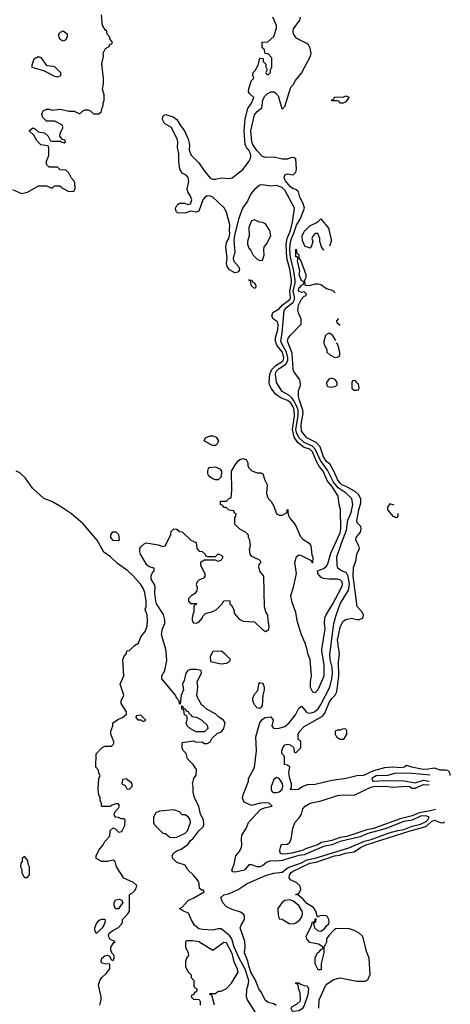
# Model space of a CAD drawing. Header units: inches. Extents: x 1793389 to 1900389, y 320802 to 470796.
# Tile 704 of 752: x 1892317 to 1895424, y 417437 to 424552. Entities that reach past the tile are written whole.
import ezdxf

# ---------------------------------------------------------------- set-up
doc = ezdxf.new("R2010")
doc.units = ezdxf.units.IN
doc.header["$MEASUREMENT"] = 0
doc.layers.add('B8491', color=7, linetype='Continuous')
doc.layers.add('B8492', color=7, linetype='Continuous')

msp = doc.modelspace()

# ---------------------------------------------------------------- linework, layer by layer
at = {"layer": 'B8491', "color": 2}
for points, elevation in [([(1892895.3, 417430), (1892905.2, 417470), (1892905.2, 417490), (1892884.7, 417575.3), (1892895.3, 417610), (1892909.1, 417630.9), (1892940.4, 417659.6), (1892967.3, 417692.7), (1892966, 417726), (1892931.6, 417728.4), (1892910, 417735.3), (1892904.5, 417750), (1892909.5, 417770), (1892930, 417786.8), (1892951.1, 417791.1), (1892964.7, 417784.7), (1892978, 417758), (1892990, 417754), (1892998, 417770), (1892998, 417790), (1892983.1, 417803.1), (1892974, 417830), (1892974, 417850), (1892996.4, 417883.6), (1893006, 417890), (1892970, 417906), (1892958, 417930), (1892962, 417950), (1892989.1, 417970.9), (1893028.4, 417991.6), (1893050, 418014), (1893058, 418030), (1893058, 418050), (1893098, 418090), (1893108, 418110), (1893108.4, 418231.6), (1893130, 418242), (1893150, 418262), (1893162, 418290), (1893159, 418299), (1893138, 418318), (1893068.9, 418348.9), (1893015.3, 418430), (1893006, 418470), (1892990, 418478), (1892950, 418468), (1892910, 418468), (1892868, 418490), (1892868.7, 418510), (1892888, 418550), (1892918, 418590), (1892930, 418614), (1892967.3, 418652.7), (1892970, 418694), (1892990, 418712), (1893010, 418702), (1893030, 418682), (1893053.6, 418686.4), (1893075.3, 418730), (1893078, 418770), (1893070, 418778), (1893050, 418778), (1893030, 418788), (1893008.4, 418788.4), (1893000.4, 418800.4), (1892998, 418810), (1893007.3, 418832.7), (1893030, 418854), (1893038, 418870), (1893030, 418886), (1893010, 418886), (1892983.6, 418876.4), (1892970, 418866), (1892910, 418866), (1892908, 418870), (1892907.3, 418887.3), (1892898, 418910), (1892898, 418930), (1892888, 418950), (1892882, 418990), (1892888, 419070), (1892898, 419090), (1892888.4, 419108.4), (1892886, 419130), (1892866, 419150), (1892867.3, 419247.3), (1892908.4, 419291.6), (1892930, 419302), (1892978, 419302), (1892990, 419314), (1892998, 419330), (1892975.3, 419390), (1892975.3, 419410), (1892988, 419450), (1892988, 419470), (1893030, 419498), (1893058, 419510), (1893087.3, 419532.7), (1893088, 419550), (1893048.4, 419611.6), (1893048, 419630), (1893068, 419670), (1893042, 419750), (1893068.4, 419811.6), (1893062, 419930), (1893070, 419954), (1893087.3, 419972.7), (1893088.9, 419991.1), (1893110, 419994), (1893116, 420000)], 226), ([(1894022, 417370), (1893961.2, 417470), (1893954, 417490), (1893954.6, 417545.4), (1893965.6, 417574.4), (1893971.2, 417610), (1893942.9, 417690), (1893900.3, 417770), (1893865, 417850), (1893846.8, 417910), (1893830, 417935.1), (1893770, 417982.9), (1893750, 417983.7), (1893710, 417972.7), (1893636.5, 417976.5), (1893610, 417982.7), (1893577.2, 418010), (1893553.2, 418050), (1893535.1, 418095.1), (1893498, 418110), (1893469.2, 418129.2), (1893490, 418138), (1893532.9, 418187.1), (1893574.3, 418205.7), (1893648, 418250), (1893642, 418262), (1893630, 418262), (1893614.6, 418274.6), (1893612.3, 418310), (1893603.7, 418330), (1893571.1, 418371.1), (1893530, 418409.2), (1893510, 418442), (1893450, 418460.9), (1893420.9, 418490), (1893418, 418510), (1893430, 418530.7), (1893450, 418546.8), (1893480.9, 418559.1), (1893529.2, 418590.8), (1893550, 418622), (1893566, 418634), (1893609.2, 418690), (1893639.5, 418720.5), (1893646, 418734), (1893642.7, 418770), (1893622, 418810), (1893609.6, 418869.6), (1893579, 418930), (1893568.7, 418970), (1893568.7, 419010), (1893564, 419030), (1893574, 419070), (1893590, 419094), (1893593.2, 419133.2), (1893569.1, 419169.1), (1893528.7, 419210), (1893518, 419250), (1893498, 419270), (1893490, 419286), (1893488, 419330), (1893570, 419342), (1893590, 419332), (1893630, 419334), (1893650, 419322), (1893670, 419322), (1893690, 419334), (1893703.1, 419356.9), (1893744, 419396), (1893772.9, 419407.1), (1893788.7, 419430), (1893799, 419470), (1893788, 419490), (1893752.9, 419512.9), (1893730, 419535.3), (1893668.4, 419568.4), (1893646, 419590), (1893630, 419598), (1893602, 419650), (1893595.3, 419670), (1893602, 419730), (1893598, 419770), (1893628, 419830), (1893626, 419850), (1893590, 419857.2), (1893550, 419857.2), (1893530, 419848.7), (1893516, 419830), (1893503.5, 419776.5), (1893491.3, 419750), (1893498, 419710), (1893482, 419670), (1893474, 419606), (1893468.9, 419608.9), (1893468, 419630), (1893450, 419648), (1893442, 419670), (1893342.7, 419790), (1893342.7, 419810), (1893364, 419850), (1893378, 419922), (1893374, 419990), (1893371.2, 420000)], 222), ([(1894167.9, 417427.9), (1894150, 417440.5), (1894110, 417449.7), (1894088.2, 417468.2), (1894062.6, 417522.6), (1894042, 417550), (1894016.1, 417616.1), (1893985, 417670), (1893970, 417715.3), (1893964.2, 417750), (1893938.4, 417810), (1893943.7, 417850), (1893940.7, 417890), (1893908, 417990), (1893914, 418010), (1893939.5, 418050), (1893938, 418078), (1893929, 418090), (1893910, 418102.7), (1893850, 418121.2), (1893810, 418141.2), (1893782.9, 418170), (1893769.3, 418210), (1893790, 418227.3), (1893830, 418238), (1893893.6, 418266.4), (1893957.2, 418310), (1894097, 418370), (1894150, 418385.6), (1894210, 418391.4), (1894253.8, 418426.2), (1894350, 418459.4), (1894390, 418481.4), (1894450, 418493.6), (1894692.3, 418567.7), (1894804.9, 418615.1), (1894852.8, 418627.2), (1894984.1, 418675.9), (1895046.6, 418693.4), (1895090, 418700.1), (1895150, 418723.7), (1895210, 418739.1), (1895250, 418759.3), (1895261.6, 418770), (1895271.6, 418790), (1895250, 418800.3), (1895210, 418797), (1895150, 418767.7), (1895090, 418758), (1894954.3, 418705.7), (1894830, 418671.2), (1894772.7, 418647.3), (1894630, 418613.6), (1894570, 418589.8), (1894510, 418576.5), (1894370, 418518.2), (1894330, 418511.9), (1894210, 418476.5), (1894170, 418471.7), (1894126, 418474), (1894098.2, 418461.8), (1894070, 418437.3), (1894050.2, 418429.8), (1894030, 418431.1), (1893990, 418445.1), (1893970, 418446), (1893942, 418410), (1893930, 418404.4), (1893872.3, 418392.3), (1893854, 418394), (1893846.8, 418406.8), (1893864, 418450), (1893876, 418510), (1893900.1, 418539.9), (1893917, 418570), (1893920.9, 418590), (1893917.2, 418630), (1893920.2, 418659.8), (1893952.1, 418707.9), (1893969, 418751), (1894054.8, 418845.2), (1894082.7, 418857.3), (1894139, 418870), (1894118, 418890), (1894087.1, 418892.9), (1894054, 418890), (1893990, 418873.2), (1893937.2, 418897.2), (1893925.6, 418925.6), (1893929.2, 418950), (1893968.7, 419050), (1893969, 419070), (1894012.3, 419147.7), (1894025.2, 419270), (1894020.9, 419370), (1894050, 419472), (1894070, 419498), (1894089.3, 419510.7), (1894130, 419513.4), (1894146.8, 419490), (1894136, 419450), (1894141.4, 419441.4), (1894151, 419431), (1894190, 419433), (1894230, 419444.9), (1894260.7, 419470), (1894306.6, 419530), (1894330, 419578), (1894350, 419591), (1894390, 419546), (1894410, 419540.3), (1894443.7, 419550), (1894470, 419572.7), (1894490, 419603.8), (1894553.7, 419730), (1894569.8, 419790), (1894574.6, 419830), (1894571.4, 419871.4), (1894556.8, 419930), (1894554.5, 419970), (1894558.5, 420000)], 218), ([(1895424.1, 419091.1), (1895422.4, 419102.4), (1895416.6, 419116.6), (1895405.7, 419125.7), (1895390, 419129.8), (1895350, 419128.7), (1895310, 419143.5), (1895250, 419132.8), (1895215.8, 419135.8), (1895146, 419150), (1895110, 419162), (1895092, 419150), (1895070, 419146), (1895010, 419149.7), (1894950, 419145.2), (1894870, 419123.1), (1894798, 419090), (1894750, 419087.3), (1894672, 419070), (1894570, 419054.5), (1894450, 419025.1), (1894390, 419022.7), (1894353, 419007), (1894329.3, 418989.3), (1894306, 418986), (1894269.3, 418989.3), (1894278, 419002), (1894279, 419030), (1894265.1, 419070), (1894259.3, 419110), (1894266, 419150), (1894250, 419166), (1894228, 419170), (1894227.3, 419227.3), (1894208.7, 419250), (1894208.7, 419270), (1894215.3, 419290), (1894230, 419311), (1894250, 419316), (1894271.6, 419311.6), (1894294, 419290), (1894298, 419258), (1894310, 419254), (1894346, 419290), (1894346, 419330), (1894342, 419342), (1894326, 419350), (1894326, 419390), (1894338, 419410), (1894370, 419444.7), (1894500.7, 419519.3), (1894519.1, 419540.9), (1894550, 419617.3), (1894570, 419647.3), (1894593.2, 419670), (1894605.4, 419694.6), (1894620.5, 419810), (1894617.2, 419910), (1894623.7, 419970), (1894619.5, 420000)], 214), ([(1894388, 420000), (1894394.4, 419974.4), (1894411.3, 419930), (1894420.5, 419810), (1894413.7, 419766.3), (1894414, 419730), (1894430, 419696), (1894450, 419691), (1894470, 419711), (1894514, 419810), (1894514, 419890), (1894496.2, 419990), (1894497.7, 420000)], 222), ([(1895030, 419107.1), (1894970, 419089.6), (1894890, 419088.2), (1894858.4, 419070), (1894864.7, 419050), (1894869.3, 419049.3), (1894950, 419053.7), (1895091.1, 419051.1), (1895170, 419037.8), (1895230, 419056.2), (1895270, 419050.3), (1895270.6, 419050.3)], 218), ([(1895278.9, 419093), (1895150, 419105.2), (1895030, 419107.1)], 218), ([(1895316.4, 418844.4), (1895270, 418832.9), (1895198.7, 418821.3), (1895150, 418798.4), (1895062.5, 418777.4), (1894870, 418707.9), (1894822.1, 418697.9), (1894677.3, 418650), (1894630, 418642.5), (1894570, 418621.4), (1894494.2, 418605.8), (1894464.9, 418590), (1894379.1, 418560.9), (1894362, 418550), (1894281, 418530), (1894230, 418522.4), (1894204.7, 418524.7), (1894197.2, 418530), (1894193.2, 418550), (1894200.2, 418579.8), (1894208.9, 418591.1), (1894250, 418594), (1894266, 418610), (1894276, 418630), (1894287.6, 418710), (1894305.8, 418754.2), (1894334.2, 418785.8), (1894349.2, 418810), (1894359.3, 418850), (1894376, 418870), (1894413.2, 418890), (1894492.7, 418907.3), (1894610, 418947), (1894651.7, 418951.7), (1894730, 418947.7), (1894850, 419007.2), (1894870, 419012.1), (1894953.3, 419013.3), (1895010, 419007.3), (1895110, 419013.8), (1895130.8, 419010), (1895150, 418999.3), (1895170, 418998.7), (1895230, 419026), (1895270.6, 419023.3)], 214), ([(1894476, 417410), (1894477.2, 417470), (1894523.7, 417570), (1894534.9, 417585.1), (1894583.3, 417616.7), (1894630, 417628.2), (1894750, 417603.8), (1894810, 417604.4), (1894830, 417614), (1894846.5, 417653.5), (1894838.5, 417770), (1894819.5, 417819.5), (1894798.5, 417910), (1894790, 417929.4), (1894766.6, 417950), (1894730.9, 417970.9), (1894690, 417985.6), (1894598, 417982), (1894585.4, 417974.6), (1894546.4, 417933.6), (1894531.3, 417910), (1894530, 417886), (1894511.6, 417848.4), (1894511, 417810), (1894491.1, 417731.1), (1894491.1, 417688.9), (1894490, 417686), (1894470, 417686), (1894449, 417730), (1894450, 417774), (1894465.2, 417810), (1894480.2, 417819.8), (1894490, 417834), (1894502, 417838), (1894506, 417850), (1894472.3, 417872.3), (1894410, 417884), (1894388.7, 417910), (1894384, 417930), (1894420.2, 417999.8), (1894430, 418032), (1894446, 418034), (1894450, 418054), (1894454, 418054), (1894451.6, 418031.6), (1894438, 418022), (1894444.7, 417990), (1894464.7, 417970), (1894490, 417964.9), (1894517.5, 417982.5), (1894530, 418004.7), (1894544, 418016), (1894549.1, 418030.9), (1894546.6, 418050), (1894538, 418070), (1894530, 418077), (1894500.5, 418079.5), (1894483.5, 418076.5), (1894466, 418066), (1894452.7, 418110), (1894437.5, 418137.5), (1894390, 418166.3), (1894358.8, 418198.8), (1894325.1, 418225.1), (1894306, 418230), (1894330, 418238.8), (1894339.3, 418250), (1894345.1, 418270), (1894340.7, 418290), (1894315.8, 418315.8), (1894270, 418336), (1894260.7, 418350), (1894264.7, 418370), (1894275.1, 418390), (1894290, 418399.5), (1894410, 418456.3), (1894455.3, 418464.7), (1894589.4, 418510), (1894624.9, 418515.1), (1894669, 418530), (1894730, 418538.7), (1894776.3, 418570), (1894817.6, 418590), (1895134.5, 418690), (1895240.9, 418719.1), (1895254.2, 418725.8), (1895290, 418759.7), (1895310, 418768.1), (1895350, 418751.3), (1895371, 418749), (1895383.4, 418755.8)], 214), ([(1893722, 417430), (1893702, 417502), (1893686, 417510), (1893690, 417514), (1893730, 417514), (1893748, 417532), (1893770, 417532), (1893810, 417551.3), (1893844, 417590), (1893892.7, 417670), (1893889.2, 417690), (1893864.4, 417744.4), (1893850, 417805.2), (1893810, 417881.2), (1893790, 417884), (1893710, 417826), (1893610, 417889.4), (1893563.5, 417896.5), (1893523.6, 417896.4), (1893514, 417890), (1893514, 417850), (1893532, 417810), (1893534, 417790), (1893523.6, 417776.4), (1893514, 417750), (1893514, 417710), (1893530, 417674), (1893554, 417650), (1893554, 417630), (1893574, 417610), (1893574, 417570), (1893578, 417558), (1893594, 417550), (1893592.7, 417527.3), (1893578, 417522), (1893572.7, 417507.3), (1893558, 417502), (1893554, 417490), (1893570, 417474), (1893612.7, 417472.7), (1893618, 417458), (1893618, 417430)], 226)]:
    msp.add_lwpolyline(points, dxfattribs=dict(at, elevation=elevation))
for points, elevation in [([(1893770, 419988), (1893710, 419986), (1893692, 419950), (1893694, 419914), (1893770, 419898), (1893810, 419902), (1893830, 419914), (1893838, 419930), (1893798, 419970)], 222), ([(1894050, 419574), (1894030, 419579), (1894010, 419602), (1893999.5, 419630), (1893998, 419650), (1894010, 419678), (1894034, 419706), (1894042, 419750), (1894050, 419762), (1894070, 419758), (1894074.8, 419750), (1894081, 419730), (1894081, 419710), (1894070.8, 419670), (1894067.1, 419592.9)], 218), ([(1893590, 419406), (1893550, 419428), (1893526, 419450), (1893518, 419470), (1893526, 419490), (1893526, 419510), (1893522, 419522), (1893506, 419530), (1893502, 419562), (1893486, 419570), (1893486, 419594), (1893490, 419594), (1893498, 419578), (1893514, 419570), (1893518, 419558), (1893534, 419550), (1893538, 419538), (1893554, 419530), (1893558, 419518), (1893591.6, 419511.6), (1893631.6, 419491.6), (1893670, 419454), (1893674, 419430), (1893650, 419406)], 222), ([(1893190, 419526), (1893158, 419522), (1893154, 419510), (1893170, 419494), (1893194, 419494), (1893194, 419490), (1893210, 419482), (1893226, 419490)], 226), ([(1894650, 419428), (1894630, 419418), (1894610, 419418), (1894594, 419410), (1894594, 419390), (1894602, 419370), (1894630, 419352), (1894650, 419352), (1894660.4, 419359.6), (1894678, 419390), (1894678, 419410), (1894670, 419426)], 214), ([(1893090, 419066), (1893058, 419062), (1893054, 419030), (1893078, 419018), (1893090, 418994), (1893110, 418992), (1893128, 419010), (1893128, 419030), (1893120.4, 419040.4), (1893096.4, 419056.4)], 226), ([(1894170, 419075.3), (1894150, 419062), (1894130.6, 419010), (1894130.7, 418990), (1894136.8, 418976.8), (1894148.5, 418968.5), (1894170, 418966.7), (1894190, 418971.8), (1894209.7, 418990), (1894216.4, 419010), (1894212.5, 419032.5), (1894190, 419069)], 218), ([(1893430, 418842), (1893326.4, 418833.6), (1893299.6, 418820.4), (1893282, 418790), (1893282, 418750), (1893290, 418734), (1893350, 418674), (1893370, 418672), (1893403.5, 418643.5), (1893450, 418645.5), (1893510, 418673.7), (1893527.8, 418690), (1893548.7, 418750), (1893548, 418770), (1893535.3, 418790), (1893510, 418806), (1893490, 418806), (1893470, 418828)], 226), ([(1892350, 418506), (1892334, 418490), (1892334, 418470), (1892323.6, 418456.4), (1892322, 418430), (1892331.6, 418411.6), (1892332, 418390), (1892343.6, 418363.6), (1892350, 418354), (1892370, 418354), (1892387.3, 418372.7), (1892388, 418430), (1892378, 418450), (1892376.4, 418476.4)], 230), ([(1893007.3, 418127.3), (1892998, 418150), (1892998, 418170), (1893008.7, 418191.3), (1893038, 418198), (1893054, 418190), (1893062, 418170), (1893045.4, 418154.6), (1893030, 418128)], 226), ([(1894269, 418191), (1894230, 418187), (1894207.7, 418170), (1894180.7, 418130), (1894182.8, 418082.8), (1894190, 418054), (1894210, 418052), (1894262, 418022), (1894290, 418019.1), (1894310, 418024.9), (1894334.9, 418045.1), (1894353.6, 418070), (1894358.4, 418090), (1894356.2, 418110), (1894331.5, 418150), (1894290, 418183.5)], 218), ([(1892870, 417948), (1892858, 417970), (1892859, 417990), (1892870, 418022), (1892890, 418044.7), (1892910, 418051.3), (1892932, 418052), (1892932.7, 418032.7), (1892924.7, 418010), (1892910.8, 417989.2)], 226), ([(1894290, 417385.2), (1894282, 417390), (1894275.3, 417410), (1894281.2, 417418.8), (1894319.3, 417440.7), (1894340.4, 417459.6), (1894344, 417470), (1894340.4, 417520.4), (1894328, 417552), (1894328, 417568), (1894322, 417582), (1894310, 417586), (1894310, 417591.3), (1894330, 417591.3), (1894342, 417582), (1894370, 417572), (1894391.3, 417571.3), (1894402, 417550), (1894395.3, 417504.7), (1894370, 417428), (1894355.9, 417404.1), (1894330, 417389.2)], 214)]:
    msp.add_lwpolyline(points, close=True, dxfattribs=dict(at, elevation=elevation))
at = {"layer": 'B8492', "color": 2}
for points, elevation in [([(1892264.7, 423324.7), (1892330, 423296), (1892372.9, 423307.1), (1892451.6, 423351.6), (1892510, 423352), (1892550, 423334), (1892568.4, 423351.6), (1892607.3, 423352.7), (1892630, 423332), (1892670, 423312), (1892707.3, 423312.7), (1892718, 423330), (1892715.3, 423375.3), (1892710, 423386), (1892690, 423406), (1892670, 423446), (1892650, 423466), (1892608.4, 423468.4), (1892590, 423486), (1892530, 423486), (1892510, 423506), (1892508.9, 423531.1), (1892528, 423570), (1892527.3, 423627.3), (1892522, 423642), (1892468.9, 423648.9), (1892440.2, 423680.2), (1892419, 423719), (1892386, 423750), (1892411.1, 423771.1), (1892430, 423762), (1892450, 423742), (1892495.3, 423735.3), (1892522, 423710), (1892538, 423678), (1892550, 423674), (1892614, 423674), (1892614, 423670), (1892638, 423662), (1892646, 423670), (1892642, 423682), (1892626, 423686), (1892606, 423710), (1892608, 423730), (1892628, 423770), (1892626, 423790), (1892570, 423818), (1892510, 423818), (1892484.7, 423844.7), (1892475.3, 423870), (1892485.6, 423894.4), (1892510, 423904.7), (1892530, 423904.7), (1892550, 423898), (1892610, 423906), (1892670, 423891.3), (1892710, 423892), (1892750, 423872), (1892770, 423892), (1892790, 423902), (1892810, 423902), (1892830, 423892), (1892850, 423872), (1892887.3, 423872.7), (1892906, 423890), (1892908.4, 423911.6), (1892918, 423930), (1892918, 423950), (1892926, 423970), (1892926, 424010), (1892915.3, 424050), (1892922, 424090), (1892922, 424130), (1892909, 424230), (1892922, 424290), (1892918, 424310), (1892936.4, 424343.6), (1892962, 424358), (1892968, 424372), (1892982, 424378), (1892986, 424390), (1892968.4, 424408.4), (1892967.3, 424427.3), (1892948.7, 424448.7), (1892946, 424470), (1892936.4, 424476.4), (1892915.3, 424510), (1892908, 424588)], 226), ([(1894497.7, 420000), (1894520.7, 420150), (1894516.2, 420190), (1894518, 420230), (1894527.5, 420252.5), (1894576.9, 420330), (1894639.3, 420450), (1894645.2, 420470), (1894644, 420490), (1894630, 420504), (1894610, 420509), (1894549.3, 420509.3), (1894510, 420515.3), (1894490, 420524), (1894468, 420550), (1894466, 420570), (1894510, 420586), (1894530, 420602.8), (1894540.5, 420619.5), (1894562.2, 420697.8), (1894630, 420844), (1894634.7, 420870), (1894632.9, 421012.9), (1894622, 421050), (1894615.6, 421110), (1894570, 421181.3), (1894538.2, 421218.2), (1894506, 421290), (1894481.3, 421321.3), (1894459.6, 421359.6), (1894430, 421429.5), (1894410, 421449.6), (1894370, 421461.1), (1894341.5, 421481.5), (1894320.5, 421500.5), (1894296.3, 421536.3), (1894284.4, 421590), (1894299.4, 421690), (1894296.8, 421730), (1894290, 421754.3), (1894270, 421785.4), (1894250, 421800.9), (1894200.4, 421820.4), (1894164.7, 421844.7), (1894131.1, 421890), (1894121.1, 421910), (1894118, 421930), (1894120.9, 421990), (1894136.2, 422023.8), (1894166.2, 422053.9), (1894210, 422081.5), (1894217.6, 422090), (1894222.4, 422110), (1894212.2, 422150), (1894175.3, 422195.3), (1894161.6, 422230), (1894163.5, 422256.5), (1894178.5, 422310), (1894182.6, 422350), (1894178, 422370), (1894148.4, 422388.4), (1894136.9, 422410), (1894143.8, 422436.2), (1894190, 422463.7), (1894210.5, 422489.5), (1894266, 422530), (1894270, 422542.8), (1894266, 422590), (1894279.2, 422650), (1894278.8, 422670), (1894267.3, 422750), (1894244.2, 422830), (1894240.3, 422930), (1894247, 422970), (1894270.7, 423030), (1894285.6, 423090), (1894299.5, 423190), (1894230, 423319.5), (1894210, 423340.7), (1894170, 423353.2), (1894130, 423349.2), (1894070, 423358.7), (1894050, 423355.6), (1894010, 423326.3), (1893985.8, 423294.2), (1893960.2, 423239.8), (1893924.6, 423190), (1893894.9, 423110), (1893866.4, 422993.6), (1893862.5, 422957.5), (1893868, 422872), (1893857.3, 422830), (1893858.8, 422810), (1893896, 422770), (1893902, 422750), (1893899.6, 422740.4), (1893891.6, 422728.4), (1893870, 422724), (1893830, 422744), (1893814, 422770), (1893809.5, 422789.5), (1893814, 422830), (1893805.1, 422910), (1893810, 422942), (1893826, 422970), (1893833.6, 423006.4), (1893829.6, 423030), (1893832, 423070), (1893810, 423162), (1893792.6, 423192.6), (1893709.5, 423269.5), (1893690, 423278), (1893670, 423279.3), (1893650, 423265.2), (1893639.1, 423250), (1893610, 423168.7), (1893590, 423162), (1893550, 423168), (1893510, 423154), (1893456.4, 423156.4), (1893445.2, 423165.2), (1893441.2, 423190), (1893449.4, 423210.6), (1893460.2, 423219.8), (1893470, 423226), (1893505.4, 423225.4), (1893530, 423218), (1893550, 423222), (1893559, 423250), (1893550, 423278), (1893529.3, 423309.3), (1893524, 423330), (1893536.5, 423383.5), (1893532.9, 423412.9), (1893518, 423430), (1893490, 423444), (1893472.5, 423472.5), (1893464.8, 423524.8), (1893464, 423584), (1893455.3, 423630), (1893459, 423670), (1893454, 423690), (1893412.3, 423772.3), (1893361.5, 423801.5), (1893346.6, 423830), (1893350, 423852), (1893358, 423862), (1893370, 423866.8), (1893424.7, 423850), (1893450.7, 423830), (1893474, 423790), (1893504.9, 423750), (1893533.4, 423690), (1893542.8, 423650), (1893538.8, 423610), (1893553.7, 423573.7), (1893610, 423518.8), (1893644.4, 423464.4), (1893690, 423407.7), (1893710, 423399.1), (1893730, 423399.3), (1893770, 423408.4), (1893830, 423403.8), (1893850, 423410.5), (1893927.6, 423470), (1893972.3, 423530), (1893981.2, 423550), (1893984, 423570), (1893979.3, 423590), (1893970, 423608.7), (1893958.6, 423618.6), (1893944, 423650), (1893936.3, 423750), (1893944.4, 423835.6), (1893962.7, 423910), (1893988.7, 423950), (1894006, 423990), (1893976.4, 424016.4), (1893969, 424030), (1893970, 424054), (1893990, 424114), (1894006, 424130), (1893998, 424150), (1894002, 424170), (1894015.3, 424184.7), (1894036.4, 424223.6), (1894050, 424274), (1894072.7, 424272.7), (1894074, 424250), (1894094, 424230), (1894094, 424210), (1894102, 424190), (1894094, 424170), (1894098, 424158), (1894110, 424154), (1894126, 424170), (1894126, 424190), (1894135.3, 424210), (1894136.4, 424276.4), (1894110, 424306), (1894087.3, 424307.3), (1894082, 424342), (1894066, 424350), (1894066, 424390), (1894107.3, 424392.7), (1894130, 424412), (1894150, 424432), (1894169, 424490), (1894169, 424510), (1894142.7, 424570)], 222), ([(1894558.5, 420000), (1894584, 420190), (1894600.4, 420250), (1894629.8, 420330), (1894689.8, 420430.2), (1894697.5, 420470), (1894688, 420530), (1894674.1, 420554.1), (1894633.1, 420573.1), (1894613.6, 420590), (1894606.6, 420610), (1894605.7, 420670), (1894638.7, 420770), (1894676.1, 420863.9), (1894685, 420935), (1894709.7, 420990), (1894720.5, 421050), (1894714, 421090), (1894673.3, 421130), (1894614, 421170), (1894582.4, 421210), (1894537.1, 421297.1), (1894487.3, 421367.3), (1894449.8, 421450), (1894429.9, 421469.9), (1894370, 421497), (1894330, 421532.4), (1894314, 421570), (1894310.6, 421590), (1894327.3, 421690), (1894325.2, 421730), (1894319.2, 421750), (1894296.8, 421796.8), (1894280, 421820), (1894258.6, 421838.6), (1894210, 421865.6), (1894169.7, 421930), (1894161.5, 421990), (1894167, 422010), (1894188.4, 422031.6), (1894236.7, 422063.3), (1894251.3, 422090), (1894252, 422110), (1894242.3, 422150), (1894207.3, 422210), (1894200.2, 422230), (1894211.6, 422290), (1894225.8, 422450), (1894239.2, 422470), (1894289.8, 422510), (1894299.8, 422530), (1894301, 422550), (1894289.9, 422590), (1894304.9, 422650), (1894304.9, 422670), (1894293.3, 422750), (1894270, 422834), (1894266.1, 422890), (1894268.7, 422931.3), (1894277.5, 422970), (1894295.9, 423010), (1894313.6, 423066.4), (1894340.5, 423110), (1894371, 423191), (1894363.3, 423223.3), (1894338, 423270), (1894329.4, 423309.4), (1894310, 423325.2), (1894290, 423329.4), (1894270, 423344.5), (1894231.8, 423390), (1894224.2, 423410), (1894230, 423430.6), (1894250, 423438), (1894290, 423431.3), (1894308.7, 423450), (1894314, 423470), (1894308.9, 423548.9), (1894290, 423557.2), (1894270, 423554.5), (1894250, 423544.5), (1894210, 423543.6), (1894150, 423558), (1894090, 423556.9), (1894070, 423564.7), (1894027.2, 423607.2), (1893999.8, 423650), (1893991, 423670), (1893983.5, 423750), (1894010, 423864), (1894030, 423888), (1894065.1, 423914.9), (1894072.2, 423970), (1894083.7, 423996.3), (1894103, 424017), (1894130, 424030.2), (1894150.2, 424030.2), (1894163, 424023), (1894182, 424002), (1894207.3, 423910), (1894212.3, 423907.7), (1894230, 423924.7), (1894274, 424066), (1894290, 424082), (1894306.3, 424113.7), (1894350, 424166.8), (1894416.2, 424290), (1894419.6, 424310), (1894413.8, 424346.2), (1894400.7, 424370), (1894390, 424380.7), (1894317.5, 424417.5), (1894304, 424430), (1894293.2, 424450), (1894289.3, 424470), (1894293.6, 424486.4), (1894337.2, 424550), (1894342.7, 424570)], 218), ([(1894514.9, 422887), (1894510, 422888.7), (1894495.3, 422910), (1894482, 422950), (1894482, 422970), (1894467.3, 423007.3), (1894450, 423008), (1894431.1, 422988.9), (1894426, 422970), (1894431.3, 422950), (1894422, 422918), (1894410, 422902), (1894375.3, 422915.3), (1894356.4, 422956.4), (1894355.3, 422990), (1894370, 423022), (1894410, 423062), (1894466, 423090), (1894490, 423114), (1894545.4, 423045.4), (1894563.6, 422963.6), (1894564.7, 422950), (1894552.9, 422914.7)], 214), ([(1894619.5, 420000), (1894609.7, 420070), (1894631.8, 420170), (1894650, 420204.9), (1894670, 420219.1), (1894710, 420226.8), (1894750, 420217.3), (1894770, 420217.3), (1894792.1, 420227.9), (1894797, 420250), (1894789.2, 420270), (1894752.3, 420312.3), (1894722.8, 420530), (1894725.8, 420594.2), (1894743.7, 420650), (1894749, 420690), (1894768.7, 420730), (1894764, 420750), (1894742, 420790), (1894744, 420810), (1894775.3, 420850), (1894782, 420870), (1894778, 420890), (1894754.6, 420914.6), (1894749.4, 420929.4), (1894763.1, 421010), (1894779.7, 421060.3), (1894778, 421090), (1894760.9, 421120.9), (1894739.8, 421139.8), (1894676.4, 421176.4), (1894642, 421190), (1894630, 421202), (1894609.7, 421230), (1894586.2, 421286.2), (1894557.4, 421337.4), (1894530, 421359.5), (1894510, 421394), (1894485.3, 421465.3), (1894456, 421496), (1894389.3, 421530), (1894350, 421578), (1894347.6, 421627.6), (1894363.1, 421710), (1894361.1, 421730), (1894332.3, 421810), (1894329.5, 421830.5), (1894329.2, 421870), (1894342, 421910), (1894340.4, 421940.4), (1894338, 421950), (1894295.3, 422010), (1894290, 422026), (1894283, 422143), (1894249.4, 422230), (1894255.3, 422250), (1894270, 422272), (1894348, 422352), (1894348.7, 422390), (1894330, 422426), (1894324, 422450), (1894325.2, 422470), (1894329.6, 422490), (1894350, 422532), (1894370, 422554), (1894382, 422558), (1894386, 422570), (1894370, 422586), (1894350, 422582), (1894329.6, 422590), (1894330, 422615.5), (1894341.2, 422618.8), (1894350, 422634), (1894362, 422638), (1894366, 422650), (1894362, 422662), (1894350, 422666), (1894332.7, 422710), (1894337.2, 422737.2), (1894321.2, 422810), (1894326, 422830), (1894318, 422838), (1894310, 422838), (1894310, 422894), (1894314, 422890), (1894314, 422870), (1894330, 422854), (1894331.3, 422830), (1894344.7, 422810), (1894381, 422710), (1894381, 422690), (1894372, 422670), (1894374, 422634), (1894410, 422632), (1894450, 422644.7), (1894470, 422644.7), (1894490, 422638), (1894530, 422611), (1894576.3, 422596.3), (1894594.1, 422578.5)], 214), ([(1894618.4, 422392.2), (1894614, 422390), (1894603.6, 422376.4), (1894604.7, 422364.7), (1894626.4, 422346.4), (1894629, 422345.5)], 214), ([(1894550, 422288), (1894530, 422278), (1894524.7, 422270), (1894511.3, 422230), (1894512, 422210), (1894532, 422170), (1894534, 422150), (1894554, 422130), (1894590, 422112), (1894610, 422114), (1894622, 422118), (1894626, 422130), (1894626, 422150), (1894614.6, 422194.6), (1894606.2, 422218.1)], 214), ([(1894598.9, 422234.7), (1894573.6, 422273.6), (1894550, 422288)], 214), ([(1893371.2, 420000), (1893340.9, 420110), (1893347, 420150), (1893364.5, 420190), (1893364.1, 420215.9), (1893355.1, 420255.1), (1893303.6, 420330), (1893298.4, 420350), (1893292.3, 420407.7), (1893293.6, 420453.6), (1893289, 420470), (1893265.2, 420510), (1893266, 420534), (1893278, 420562), (1893286, 420570), (1893286, 420590), (1893250, 420598), (1893233.6, 420613.6), (1893189, 420690), (1893184, 420710), (1893184, 420730), (1893190, 420742), (1893214.6, 420765.4), (1893230, 420772), (1893316.9, 420756.9), (1893350, 420744.7), (1893366, 420750), (1893408, 420830), (1893410, 420854), (1893430, 420872), (1893451.6, 420871.6), (1893470, 420854), (1893490, 420852), (1893551.6, 420791.6), (1893590, 420774), (1893594, 420730), (1893612.7, 420712.7), (1893634, 420710), (1893654, 420690), (1893658, 420678), (1893672.7, 420672.7), (1893730, 420674), (1893750, 420692), (1893770, 420682), (1893782, 420670), (1893770, 420646), (1893750, 420638), (1893730, 420646), (1893650, 420646), (1893622, 420630), (1893622, 420610), (1893652, 420550), (1893651.6, 420528.4), (1893643.6, 420516.4), (1893610, 420502), (1893598, 420490), (1893591.3, 420470), (1893598, 420450), (1893596, 420424), (1893576.9, 420403.1), (1893554, 420390), (1893534, 420370), (1893534, 420350), (1893550, 420334), (1893590, 420334), (1893594, 420330), (1893578, 420322), (1893574, 420310), (1893574, 420270), (1893565.4, 420254.6), (1893562, 420230), (1893562, 420210), (1893570, 420194), (1893590, 420192), (1893610, 420198), (1893635.3, 420230), (1893638, 420242), (1893658, 420262), (1893710, 420276), (1893738, 420290), (1893778, 420330), (1893790, 420352), (1893830, 420354), (1893834, 420350), (1893834, 420330), (1893843.6, 420323.6), (1893862, 420290), (1893863.6, 420263.6), (1893899.6, 420219.6), (1893930, 420204.7), (1894010, 420202), (1894070, 420144.7), (1894090, 420132), (1894114.6, 420145.4), (1894118, 420170), (1894108.7, 420210), (1894108.4, 420248.4), (1894093.6, 420273.6), (1894084, 420310), (1894078, 420530), (1894050, 420568), (1894043.1, 420596.9), (1894044, 420616), (1894058, 420630), (1894056.4, 420636.4), (1894046, 420650), (1893992.9, 420672.9), (1893979, 420690), (1893974.6, 420725.4), (1893982, 420750), (1893978, 420790), (1893968, 420810), (1893967.3, 420827.3), (1893946, 420850), (1893906, 420870), (1893870, 420906), (1893868, 420952), (1893876.4, 420963.6), (1893878, 420978), (1893867.3, 420987.3), (1893862, 421002), (1893828.4, 421008.4), (1893807.3, 421027.3), (1893788.4, 421028.4), (1893782, 421042), (1893766, 421050), (1893766, 421070), (1893770, 421074), (1893810, 421074), (1893830, 421094), (1893842, 421098), (1893848, 421150), (1893846, 421290), (1893868, 421330), (1893890, 421362), (1893904.7, 421375.3), (1893930, 421382), (1893950, 421374), (1893962, 421350), (1893962, 421330), (1893970, 421314), (1893991.6, 421291.6), (1894030, 421278), (1894056.9, 421276.9), (1894072, 421270), (1894085.4, 421225.4), (1894102, 421190), (1894098, 421130), (1894105.4, 421105.4), (1894111.3, 421090), (1894130.6, 421070.6), (1894150, 421038), (1894170, 420982), (1894190, 420971.3), (1894210, 420971.3), (1894246, 420990), (1894248, 421010), (1894252.7, 421012.7), (1894251.3, 420990), (1894256, 420970), (1894266, 420950), (1894295.6, 420915.6), (1894310.7, 420890), (1894340.5, 420820.5), (1894359.1, 420799.1), (1894404.7, 420770), (1894417.3, 420750), (1894424.7, 420684.7), (1894431.1, 420668.9), (1894430, 420626), (1894422, 420642), (1894350, 420678), (1894330, 420682), (1894311.1, 420668.9), (1894301, 420630), (1894310.7, 420550), (1894290.5, 420449.5), (1894271, 420390), (1894278.8, 420350), (1894307.3, 420270), (1894316.3, 420210), (1894348.2, 420110), (1894375.5, 420050), (1894388, 420000)], 222), ([(1893116, 420000), (1893146, 420030), (1893173.6, 420046.4), (1893190, 420092), (1893222, 420130), (1893235.3, 420170), (1893239, 420210), (1893235.3, 420250), (1893222, 420290), (1893228.9, 420311.1), (1893229.3, 420350.7), (1893219.6, 420410), (1893210, 420439), (1893191.9, 420471.9), (1893134.3, 420534.3), (1893097, 420570), (1893023.3, 420623.3), (1892972.3, 420670), (1892924.9, 420704.9), (1892876.3, 420790), (1892774, 420910), (1892690, 420982), (1892619, 421030), (1892549.5, 421069.5), (1892490, 421092.7), (1892410, 421166), (1892359.6, 421239.6), (1892317.5, 421277.5), (1892290, 421289.2)], 226), ([(1894986.8, 421053.2), (1894971.3, 421030), (1894971, 421010), (1895010, 420964.7), (1895022, 420962), (1895030, 420954), (1895042, 420958), (1895047.3, 420972.7), (1895047.7, 420983.6)], 214), ([(1895019.7, 421044.7), (1894986.8, 421053.2)], 214)]:
    msp.add_lwpolyline(points, dxfattribs=dict(at, elevation=elevation))
for points, elevation in [([(1892630, 424398), (1892608, 424410), (1892598, 424430), (1892598, 424450), (1892610, 424462), (1892630, 424471.3), (1892658, 424450), (1892658, 424430), (1892650, 424408)], 226), ([(1892590, 424138), (1892570, 424142), (1892490, 424182), (1892407.3, 424207.3), (1892407.3, 424227.3), (1892422, 424270), (1892450, 424286), (1892470, 424278), (1892510, 424222), (1892556.9, 424216.9), (1892571.1, 424211.1), (1892610.9, 424170.9), (1892610, 424146)], 226), ([(1894650, 423948.7), (1894626, 423950), (1894622, 423962), (1894610, 423966), (1894570, 423966), (1894566, 423970), (1894582, 423978), (1894590, 423994), (1894650, 423992), (1894670, 424002), (1894690, 423994), (1894691.3, 423990), (1894670, 423958)], 214), ([(1894010, 423106), (1893990, 423098), (1893971.3, 423050), (1893972, 422990), (1893961, 422950), (1893961, 422930), (1893970, 422902), (1893985.4, 422885.4), (1894002, 422850), (1894030, 422822), (1894050, 422812), (1894070, 422814), (1894082, 422850), (1894078, 422890), (1894082, 422910), (1894098, 422930), (1894128, 422990), (1894122, 423030), (1894090, 423078), (1894070, 423088), (1894048.4, 423088.4)], 226), ([(1894010, 422608.7), (1893989.2, 422630), (1893982, 422662), (1893968.7, 422671.3), (1893990, 422670.8), (1893996.9, 422656.9), (1894010.7, 422650), (1894021, 422630), (1894019.8, 422620.2)], 222), ([(1894570, 421962), (1894550, 421958), (1894531.3, 421930), (1894532, 421910), (1894541, 421901), (1894556.9, 421896.9), (1894590, 421901), (1894608.4, 421911.6), (1894608.7, 421930), (1894595.3, 421950)], 214), ([(1894730, 421946), (1894718, 421942), (1894714, 421930), (1894714, 421890), (1894730, 421874), (1894750, 421874), (1894762, 421878), (1894766, 421890), (1894762, 421922), (1894747.3, 421927.3), (1894742, 421942)], 214), ([(1893710, 421475.3), (1893690, 421482), (1893670, 421498), (1893650, 421506), (1893648, 421510), (1893658, 421530), (1893690, 421544.7), (1893710, 421544.7), (1893735.3, 421535.3), (1893751.3, 421510), (1893744.7, 421490), (1893730, 421475.3)], 222), ([(1893730, 421228), (1893710, 421235.3), (1893688.9, 421248.9), (1893680.2, 421260.2), (1893675.3, 421270), (1893675.3, 421290), (1893678, 421310), (1893684, 421316), (1893730, 421322), (1893763.6, 421303.6), (1893774, 421290), (1893771.6, 421248.4), (1893750, 421228)], 222), ([(1893030, 420786), (1892990, 420788.7), (1892975.3, 420810), (1892975.3, 420830), (1892989.3, 420850.7), (1893010.7, 420850.7), (1893030, 420832), (1893034, 420790)], 222)]:
    msp.add_lwpolyline(points, close=True, dxfattribs=dict(at, elevation=elevation))

doc.saveas('drawing.dxf')
